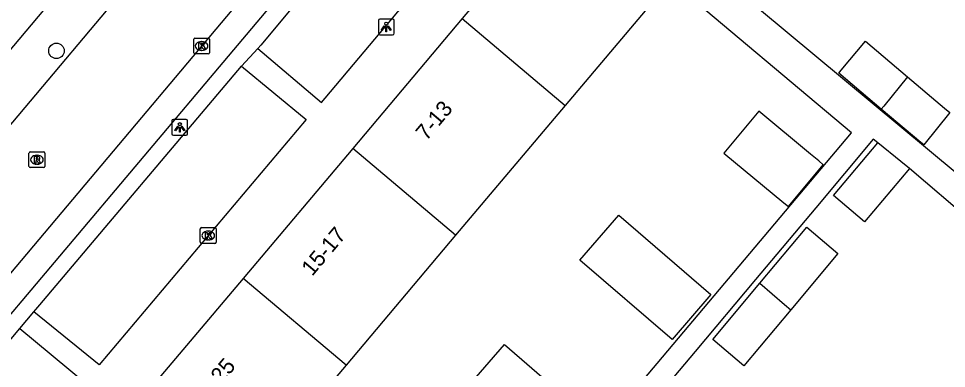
# Model space of a CAD drawing. Extents: x 162532 to 163264, y 381233 to 382042.
# Drawn here: x 163038.2 to 163096.9, y 381715.4 to 381737.5 of the extents above; entities that cross this region are included whole.
import ezdxf

# ---------------------------------------------------------------- set-up
doc = ezdxf.new("R2010")
doc.units = 0
for name, color, linetype in [('IMGEO_Boom', 7, 'Continuous'), ('IMGEO_Kolk', 7, 'Continuous'), ('IMGEO_Lichtpunt', 7, 'Continuous'), ('IMGEO_Pand', 7, 'Continuous'), ('IMGEO_Pand_nummerreeks', 7, 'Continuous'), ('IMGEO_Rijbaan_lokaal_open', 7, 'Continuous'), ('IMGEO_Rioolput', 7, 'Continuous'), ('IMGEO_Voetpad_open', 7, 'Continuous')]:
    doc.layers.add(name, color=color, linetype=linetype)

msp = doc.modelspace()

# ---------------------------------------------------------------- linework, layer by layer
at = {"layer": 'IMGEO_Boom'}
msp.add_circle((163040.593, 381735.48), 0.489, dxfattribs=at)
at = {"layer": 'IMGEO_Kolk'}
for p, q in [((163049.355, 381736.29), (163050.207, 381736.29)), ((163049.28, 381735.364), (163049.28, 381736.216)), ((163049.768, 381736.07), (163049.793, 381736.07)), ((163050.281, 381736.216), (163050.281, 381735.364)), ((163050.207, 381735.29), (163049.355, 381735.29)), ((163049.791, 381735.51), (163049.766, 381735.51)), ((163049.7, 381723.364), (163049.7, 381724.216)), ((163049.775, 381724.29), (163050.627, 381724.29)), ((163050.188, 381724.07), (163050.213, 381724.07)), ((163050.701, 381724.216), (163050.701, 381723.364)), ((163050.211, 381723.51), (163050.186, 381723.51)), ((163050.627, 381723.29), (163049.775, 381723.29))]:
    msp.add_line(p, q, dxfattribs=at)
for points in [[(163049.355, 381736.29), (163050.207, 381736.29)], [(163049.28, 381735.364), (163049.28, 381736.216)], [(163049.601, 381735.99), (163049.724, 381735.99), (163049.724, 381735.839), (163049.854, 381735.99), (163050.018, 381735.99), (163049.872, 381735.839), (163050.025, 381735.59), (163049.873, 381735.59), (163049.788, 381735.754), (163049.724, 381735.687), (163049.724, 381735.59), (163049.601, 381735.59), (163049.601, 381735.99)], [(163050.281, 381736.216), (163050.281, 381735.364)], [(163050.207, 381735.29), (163049.355, 381735.29)], [(163049.7, 381723.364), (163049.7, 381724.216)], [(163049.775, 381724.29), (163050.627, 381724.29)], [(163050.021, 381723.99), (163050.144, 381723.99), (163050.144, 381723.839), (163050.274, 381723.99), (163050.438, 381723.99), (163050.292, 381723.839), (163050.445, 381723.59), (163050.293, 381723.59), (163050.208, 381723.754), (163050.144, 381723.687), (163050.144, 381723.59), (163050.021, 381723.59), (163050.021, 381723.99)], [(163050.701, 381724.216), (163050.701, 381723.364)], [(163050.627, 381723.29), (163049.775, 381723.29)]]:
    msp.add_lwpolyline(points, dxfattribs=at)
for centre, start, end in [((163049.357, 381736.214), 91.55205, 178.44795), ((163049.357, 381736.214), 91.55205, 178.44795), ((163050.205, 381736.214), 1.55205, 88.44795), ((163050.205, 381736.214), 1.55205, 88.44795), ((163049.357, 381735.366), 181.55205, 268.44795), ((163049.357, 381735.366), 181.55205, 268.44795), ((163050.205, 381735.366), 271.55205, 358.44795), ((163050.205, 381735.366), 271.55205, 358.44795), ((163049.777, 381724.214), 91.55205, 178.44795), ((163049.777, 381724.214), 91.55205, 178.44795), ((163050.625, 381724.214), 1.55205, 88.44795), ((163050.625, 381724.214), 1.55205, 88.44795), ((163049.777, 381723.366), 181.55205, 268.44795), ((163049.777, 381723.366), 181.55205, 268.44795), ((163050.625, 381723.366), 271.55205, 358.44795), ((163050.625, 381723.366), 271.55205, 358.44795)]:
    msp.add_arc(centre, 0.0765, start, end, dxfattribs=at)
for centre, major_axis, ratio, start_param, end_param in [((163049.767, 381735.79), (-0.387, 0.002), 0.722429, 4.712389, 7.853982), ((163049.792, 381735.79), (-0.39, 0.002), 0.717154, 1.570796, 4.712389), ((163050.187, 381723.79), (-0.387, 0.002), 0.722429, 4.712389, 7.853982), ((163050.212, 381723.79), (-0.39, 0.002), 0.717154, 1.570796, 4.712389)]:
    msp.add_ellipse(centre, major_axis=major_axis, ratio=ratio, start_param=start_param, end_param=end_param, dxfattribs=at)
at = {"layer": 'IMGEO_Lichtpunt'}
for p, q in [((163061.873, 381737.496), (163061.065, 381737.496)), ((163061.873, 381737.496), (163061.065, 381737.496)), ((163060.971, 381737.401), (163060.971, 381736.594)), ((163060.971, 381737.401), (163060.971, 381736.594)), ((163061.967, 381736.594), (163061.967, 381737.401)), ((163061.967, 381736.594), (163061.967, 381737.401)), ((163061.065, 381736.5), (163061.873, 381736.5)), ((163061.065, 381736.5), (163061.873, 381736.5)), ((163047.901, 381731.041), (163047.901, 381730.234)), ((163047.901, 381731.041), (163047.901, 381730.234)), ((163048.803, 381731.136), (163047.995, 381731.136)), ((163048.803, 381731.136), (163047.995, 381731.136)), ((163048.897, 381730.234), (163048.897, 381731.041)), ((163048.897, 381730.234), (163048.897, 381731.041)), ((163047.995, 381730.14), (163048.803, 381730.14)), ((163047.995, 381730.14), (163048.803, 381730.14))]:
    msp.add_line(p, q, dxfattribs=at)
for points in [[(163061.345, 381737.065), (163061.384, 381737.037), (163061.196, 381736.775), (163061.158, 381736.802), (163061.345, 381737.065)], [(163061.447, 381737.017), (163061.494, 381737.017), (163061.494, 381736.695), (163061.447, 381736.695), (163061.447, 381737.017)], [(163061.557, 381737.037), (163061.595, 381737.064), (163061.782, 381736.802), (163061.743, 381736.774), (163061.557, 381737.037)], [(163048.275, 381730.705), (163048.314, 381730.677), (163048.126, 381730.415), (163048.088, 381730.442), (163048.275, 381730.705)], [(163048.377, 381730.657), (163048.424, 381730.657), (163048.424, 381730.335), (163048.377, 381730.335), (163048.377, 381730.657)], [(163048.487, 381730.677), (163048.525, 381730.704), (163048.712, 381730.442), (163048.673, 381730.414), (163048.487, 381730.677)]]:
    msp.add_lwpolyline(points, dxfattribs=at)
for centre in [(163061.47, 381737.199), (163048.4, 381730.839)]:
    msp.add_circle(centre, 0.0994, dxfattribs=at)
for centre, start, end in [((163061.065, 381737.401), 90, 180), ((163061.065, 381737.401), 90, 180), ((163061.873, 381737.401), 0, 90), ((163061.873, 381737.401), 0, 90), ((163061.065, 381736.594), 180, 270), ((163061.065, 381736.594), 180, 270), ((163061.873, 381736.594), 270, 0), ((163061.873, 381736.594), 270, 360), ((163047.995, 381731.041), 90, 180), ((163047.995, 381731.041), 90, 180), ((163048.803, 381731.041), 0, 90), ((163048.803, 381731.041), 0, 90), ((163047.995, 381730.234), 180, 270), ((163047.995, 381730.234), 180, 270), ((163048.803, 381730.234), 270, 0), ((163048.803, 381730.234), 270, 360)]:
    msp.add_arc(centre, 0.0946, start, end, dxfattribs=at)
at = {"layer": 'IMGEO_Pand'}
for points in [[(163073.214, 381745.74), (163066.281, 381737.522)], [(163079.455, 381739.927), (163072.792, 381732.029)], [(163066.281, 381737.522), (163059.346, 381729.301)], [(163066.281, 381737.522), (163072.792, 381732.029)], [(163092.803, 381731.796), (163090.107, 381734.079), (163090.265, 381734.265), (163091.806, 381736.085), (163094.455, 381733.843)], [(163094.455, 381733.843), (163096.52, 381732.095), (163096.794, 381731.862), (163097.141, 381731.569), (163095.489, 381729.522), (163095.308, 381729.675), (163092.803, 381731.796)], [(163094.455, 381733.843), (163092.956, 381731.986), (163092.803, 381731.796)], [(163072.792, 381732.029), (163065.857, 381723.808)], [(163082.844, 381729.005), (163086.636, 381725.858), (163086.924, 381725.619), (163089.127, 381728.275), (163088.839, 381728.513), (163088.316, 381728.948), (163085.048, 381731.661), (163082.844, 381729.005)], [(163059.346, 381729.301), (163052.411, 381721.081)], [(163065.857, 381723.808), (163059.346, 381729.301)], [(163094.584, 381728.034), (163091.741, 381724.648), (163089.78, 381726.321), (163092.583, 381729.66)], [(163094.584, 381728.034), (163094.03, 381728.484), (163092.583, 381729.66)], [(163073.724, 381722.227), (163076.186, 381725.087), (163082.02, 381720.065), (163079.559, 381717.206), (163073.724, 381722.227)], [(163085.118, 381720.768), (163088.098, 381724.318), (163090.059, 381722.644), (163087.078, 381719.093)], [(163065.857, 381723.808), (163058.923, 381715.588)], [(163052.411, 381721.081), (163045.477, 381712.861)], [(163058.923, 381715.588), (163052.411, 381721.081)], [(163087.078, 381719.093), (163084.097, 381715.542), (163082.136, 381717.216), (163085.118, 381720.768)], [(163085.118, 381720.768), (163086.678, 381719.435), (163087.078, 381719.093)], [(163066.737, 381714.331), (163068.948, 381716.889), (163074.93, 381711.72), (163072.719, 381709.161), (163066.737, 381714.331)], [(163058.923, 381715.588), (163051.988, 381707.368)]]:
    msp.add_lwpolyline(points, dxfattribs=at)
at = {"layer": 'IMGEO_Rijbaan_lokaal_open'}
for points in [[(163050.901, 381746.533), (163013.536, 381702.12)], [(163055.527, 381742.589), (163052.803, 381739.418), (163018.166, 381698.234)]]:
    msp.add_lwpolyline(points, dxfattribs=at)
at = {"layer": 'IMGEO_Rioolput'}
for p, q in [((163038.856, 381728.162), (163038.856, 381729.014)), ((163038.931, 381729.088), (163039.783, 381729.088)), ((163039.344, 381728.868), (163039.369, 381728.868)), ((163039.857, 381729.014), (163039.857, 381728.162)), ((163039.783, 381728.088), (163038.931, 381728.088)), ((163039.367, 381728.308), (163039.342, 381728.308))]:
    msp.add_line(p, q, dxfattribs=at)
for points in [[(163038.856, 381728.162), (163038.856, 381729.014)], [(163038.931, 381729.088), (163039.783, 381729.088)], [(163039.445, 381728.786), (163039.193, 381728.788), (163039.193, 381728.388)], [(163039.371, 381728.707), (163039.317, 381728.707), (163039.317, 381728.626)], [(163039.317, 381728.626), (163039.369, 381728.626)], [(163039.857, 381729.014), (163039.857, 381728.162)], [(163039.783, 381728.088), (163038.931, 381728.088)], [(163039.193, 381728.388), (163039.317, 381728.388), (163039.317, 381728.55), (163039.328, 381728.55)], [(163039.375, 381728.521), (163039.446, 381728.388), (163039.586, 381728.388), (163039.521, 381728.514)]]:
    msp.add_lwpolyline(points, dxfattribs=at)
for centre, radius, start, end in [((163038.933, 381729.012), 0.0765, 91.55205, 178.44795), ((163038.933, 381729.012), 0.0765, 91.55205, 178.44795), ((163039.353, 381728.815), 0.19, 274.7715, 282.96867), ((163039.377, 381728.611), 0.0964, 77.00612, 93.18647), ((163039.391, 381728.668), 0.0378, 276.66336, 79.67722), ((163039.444, 381728.676), 0.109, 350.36119, 89.41601), ((163039.442, 381728.676), 0.112, 277.58423, 350.98172), ((163039.781, 381729.012), 0.0765, 1.55205, 88.44795), ((163039.781, 381729.012), 0.0765, 1.55205, 88.44795), ((163038.933, 381728.164), 0.0765, 181.55205, 268.44795), ((163038.933, 381728.164), 0.0765, 181.55205, 268.44795), ((163039.327, 381728.497), 0.0533, 26.02933, 88.69889), ((163039.426, 381728.461), 0.108, 29.51342, 73.79051), ((163039.781, 381728.164), 0.0765, 271.55205, 358.44795), ((163039.781, 381728.164), 0.0765, 271.55205, 358.44795)]:
    msp.add_arc(centre, radius, start, end, dxfattribs=at)
for centre, major_axis, ratio, start_param, end_param in [((163039.343, 381728.588), (-0.387, 0.002), 0.722429, 4.712389, 7.853982), ((163039.368, 381728.588), (-0.39, 0.002), 0.717154, 1.570796, 4.712389)]:
    msp.add_ellipse(centre, major_axis=major_axis, ratio=ratio, start_param=start_param, end_param=end_param, dxfattribs=at)
at = {"layer": 'IMGEO_Voetpad_open'}
for points in [[(162988.098, 381676.598), (163000, 381690.752), (163049.821, 381750), (163057.405, 381759.019), (163056.336, 381759.96), (163057.544, 381761.374)], [(163066.206, 381751.02), (163065.334, 381750), (163053.524, 381735.843), (163053.336, 381735.62)], [(163053.336, 381735.62), (163057.377, 381732.211), (163057.604, 381732.481), (163070.287, 381747.579), (163066.642, 381750.652), (163066.206, 381751.02)], [(163074.342, 381747.088), (163099.35, 381726.253)], [(163019.445, 381697.16), (163056.818, 381741.488)], [(163023.909, 381650.812), (163041.702, 381671.863), (163057.046, 381690.086), (163090.925, 381730.297), (163079.455, 381739.927)], [(163052.301, 381734.506), (163053.336, 381735.62)], [(163039.158, 381718.954), (163039.535, 381719.397), (163052.301, 381734.506)], [(163052.301, 381734.506), (163056.392, 381731.144), (163043.299, 381715.6), (163039.158, 381718.954)], [(163092.583, 381729.66), (163092.298, 381729.892), (163088.656, 381725.554), (163084.839, 381721.006), (163081.022, 381716.459), (163077.205, 381711.911), (163073.387, 381707.363), (163069.571, 381702.816), (163065.753, 381698.268), (163061.937, 381693.721), (163058.12, 381689.174), (163054.302, 381684.626), (163050.485, 381680.079), (163046.668, 381675.531), (163042.851, 381670.984), (163039.733, 381667.269), (163038.689, 381665.919), (163052.189, 381654.456)], [(163106.305, 381718.035), (163094.584, 381728.034)], [(163038.27, 381717.911), (163039.158, 381718.954)], [(163024.957, 381701.991), (163025.128, 381702.21), (163038.27, 381717.911)], [(163038.27, 381717.911), (163042.36, 381714.499), (163029.258, 381698.904), (163029.059, 381698.67), (163024.957, 381701.991)]]:
    msp.add_lwpolyline(points, dxfattribs=at)

# ---------------------------------------------------------------- texts
at = {"layer": 'IMGEO_Pand_nummerreeks'}
for s, rotation, p in [('7-13', 49.84922, (163064.01, 381729.742)), ('15-17', 49.84794, (163056.778, 381721.17)), ('19-25', 49.84922, (163049.784, 381712.88))]:
    msp.add_text(s, height=1, rotation=rotation, dxfattribs=at).set_placement(p)

doc.saveas('drawing.dxf')
